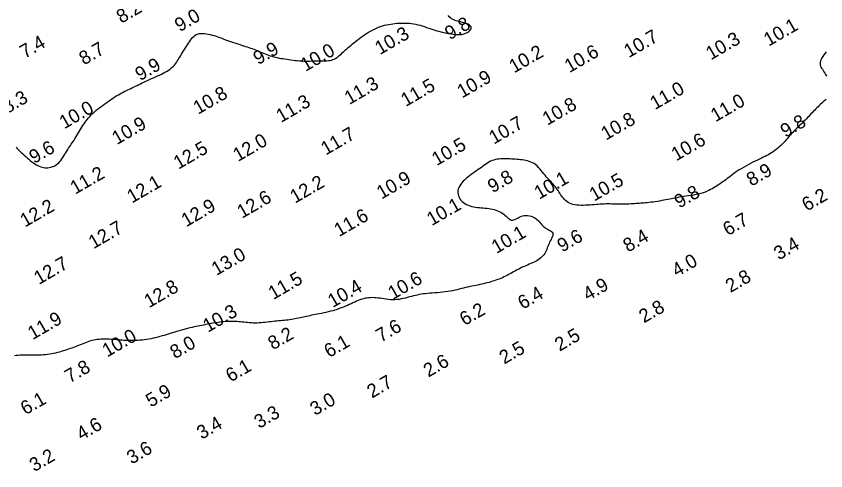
# Model space of a CAD drawing. Extents: x 3024098 to 3056816, y 418252 to 509144.
# Drawn here: x 3033845.6 to 3034142.8, y 418368.4 to 418535.1 of the extents above; entities that cross this region are included whole.
import ezdxf

# ---------------------------------------------------------------- set-up
doc = ezdxf.new("R2010")
doc.units = 0
doc.layers.add('V-CHAN-CONT-EL10', color=7, linetype='Continuous')
doc.layers.add('V-TOPO-SOUN-0911', color=7, linetype='Continuous')

msp = doc.modelspace()

# ---------------------------------------------------------------- linework, layer by layer
at = {"layer": 'V-CHAN-CONT-EL10'}
for points in [[(3033845.55, 418487.01), (3033845.98, 418486.55), (3033846.45, 418486.07), (3033846.94, 418485.59), (3033847.46, 418485.09), (3033847.99, 418484.59), (3033848.54, 418484.09), (3033849.09, 418483.59), (3033849.65, 418483.1), (3033850.22, 418482.62), (3033850.78, 418482.17), (3033851.34, 418481.73), (3033851.9, 418481.32), (3033852.45, 418480.95), (3033853, 418480.6), (3033853.55, 418480.31), (3033854.09, 418480.05), (3033854.63, 418479.85), (3033855.16, 418479.7), (3033855.68, 418479.59), (3033856.19, 418479.53), (3033856.7, 418479.51), (3033857.2, 418479.53), (3033857.68, 418479.58), (3033858.16, 418479.67), (3033858.62, 418479.79), (3033859.08, 418479.95), (3033859.52, 418480.14), (3033859.95, 418480.38), (3033860.38, 418480.65), (3033860.79, 418480.97), (3033861.19, 418481.34), (3033861.59, 418481.76), (3033861.98, 418482.23), (3033862.36, 418482.75), (3033862.73, 418483.3), (3033863.1, 418483.87), (3033863.46, 418484.45), (3033863.81, 418485.03), (3033864.16, 418485.6), (3033864.5, 418486.16), (3033864.84, 418486.68), (3033865.17, 418487.19), (3033865.5, 418487.68), (3033865.83, 418488.16), (3033866.16, 418488.65), (3033866.49, 418489.14), (3033866.83, 418489.65), (3033867.17, 418490.18), (3033867.52, 418490.75), (3033867.88, 418491.34), (3033868.24, 418491.95), (3033868.61, 418492.57), (3033868.99, 418493.19), (3033869.36, 418493.82), (3033869.74, 418494.44), (3033870.12, 418495.04), (3033870.51, 418495.63), (3033870.9, 418496.2), (3033871.3, 418496.76), (3033871.72, 418497.31), (3033872.16, 418497.84), (3033872.62, 418498.37), (3033873.12, 418498.9), (3033873.66, 418499.42), (3033874.23, 418499.95), (3033874.85, 418500.47), (3033875.48, 418500.99), (3033876.14, 418501.5), (3033876.82, 418502.01), (3033877.5, 418502.51), (3033878.17, 418502.99), (3033878.84, 418503.47), (3033879.5, 418503.92), (3033880.14, 418504.36), (3033880.77, 418504.79), (3033881.38, 418505.2), (3033881.99, 418505.59), (3033882.58, 418505.96), (3033883.17, 418506.31), (3033883.75, 418506.65), (3033884.33, 418506.97), (3033884.91, 418507.27), (3033885.48, 418507.55), (3033886.04, 418507.83), (3033886.61, 418508.1), (3033887.17, 418508.37), (3033887.74, 418508.63), (3033888.3, 418508.9), (3033888.87, 418509.17), (3033889.44, 418509.45), (3033890.02, 418509.74), (3033890.62, 418510.03), (3033891.22, 418510.32), (3033891.85, 418510.62), (3033892.49, 418510.93), (3033893.16, 418511.24), (3033893.86, 418511.55), (3033894.58, 418511.87), (3033895.31, 418512.2), (3033896.05, 418512.53), (3033896.79, 418512.86), (3033897.51, 418513.19), (3033898.23, 418513.52), (3033898.92, 418513.86), (3033899.58, 418514.19), (3033900.22, 418514.53), (3033900.82, 418514.87), (3033901.39, 418515.22), (3033901.93, 418515.59), (3033902.43, 418515.96), (3033902.9, 418516.35), (3033903.33, 418516.76), (3033903.72, 418517.18), (3033904.09, 418517.63), (3033904.43, 418518.09), (3033904.75, 418518.58), (3033905.06, 418519.07), (3033905.36, 418519.59), (3033905.67, 418520.12), (3033905.99, 418520.66), (3033906.33, 418521.21), (3033906.68, 418521.78), (3033907.04, 418522.35), (3033907.4, 418522.92), (3033907.77, 418523.49), (3033908.15, 418524.07), (3033908.52, 418524.64), (3033908.89, 418525.2), (3033909.25, 418525.75), (3033909.61, 418526.28), (3033909.98, 418526.79), (3033910.37, 418527.25), (3033910.78, 418527.67), (3033911.21, 418528.04), (3033911.69, 418528.34), (3033912.21, 418528.57), (3033912.78, 418528.73), (3033913.39, 418528.8), (3033914.04, 418528.82), (3033914.72, 418528.77), (3033915.41, 418528.68), (3033916.13, 418528.54), (3033916.85, 418528.37), (3033917.56, 418528.18), (3033918.27, 418527.97), (3033918.98, 418527.74), (3033919.68, 418527.5), (3033920.38, 418527.25), (3033921.08, 418526.99), (3033921.78, 418526.73), (3033922.5, 418526.46), (3033923.22, 418526.2), (3033923.95, 418525.93), (3033924.7, 418525.67), (3033925.44, 418525.42), (3033926.19, 418525.17), (3033926.92, 418524.92), (3033927.65, 418524.68), (3033928.37, 418524.46), (3033929.06, 418524.23), (3033929.73, 418524.02), (3033930.39, 418523.82), (3033931.02, 418523.62), (3033931.64, 418523.42), (3033932.25, 418523.22), (3033932.85, 418523.01), (3033933.45, 418522.79), (3033934.04, 418522.56), (3033934.64, 418522.32), (3033935.23, 418522.06), (3033935.83, 418521.8), (3033936.44, 418521.54), (3033937.04, 418521.28), (3033937.65, 418521.04), (3033938.27, 418520.8), (3033938.88, 418520.58), (3033939.51, 418520.39), (3033940.14, 418520.21), (3033940.78, 418520.05), (3033941.44, 418519.9), (3033942.1, 418519.77), (3033942.79, 418519.65), (3033943.48, 418519.53), (3033944.2, 418519.41), (3033944.94, 418519.29), (3033945.7, 418519.18), (3033946.47, 418519.07), (3033947.24, 418518.97), (3033948.03, 418518.88), (3033948.81, 418518.8), (3033949.6, 418518.74), (3033950.38, 418518.69), (3033951.15, 418518.67), (3033951.91, 418518.66), (3033952.66, 418518.66), (3033953.4, 418518.67), (3033954.14, 418518.69), (3033954.87, 418518.71), (3033955.59, 418518.72), (3033956.3, 418518.73), (3033957, 418518.73), (3033957.7, 418518.72), (3033958.38, 418518.72), (3033959.04, 418518.73), (3033959.67, 418518.76), (3033960.28, 418518.81), (3033960.86, 418518.9), (3033961.4, 418519.02), (3033961.9, 418519.19), (3033962.38, 418519.4), (3033962.82, 418519.64), (3033963.26, 418519.93), (3033963.68, 418520.25), (3033964.1, 418520.59), (3033964.53, 418520.97), (3033964.97, 418521.36), (3033965.44, 418521.78), (3033965.92, 418522.21), (3033966.42, 418522.66), (3033966.94, 418523.11), (3033967.46, 418523.57), (3033968, 418524.03), (3033968.53, 418524.48), (3033969.07, 418524.94), (3033969.61, 418525.38), (3033970.15, 418525.82), (3033970.69, 418526.25), (3033971.24, 418526.67), (3033971.81, 418527.09), (3033972.39, 418527.51), (3033973, 418527.93), (3033973.62, 418528.35), (3033974.27, 418528.77), (3033974.95, 418529.19), (3033975.65, 418529.6), (3033976.36, 418529.99), (3033977.09, 418530.37), (3033977.83, 418530.72), (3033978.58, 418531.04), (3033979.34, 418531.33), (3033980.09, 418531.58), (3033980.85, 418531.79), (3033981.61, 418531.97), (3033982.37, 418532.12), (3033983.12, 418532.24), (3033983.88, 418532.35), (3033984.64, 418532.43), (3033985.4, 418532.5), (3033986.15, 418532.55), (3033986.9, 418532.59), (3033987.66, 418532.61), (3033988.42, 418532.61), (3033989.18, 418532.59), (3033989.95, 418532.53), (3033990.72, 418532.45), (3033991.5, 418532.33), (3033992.29, 418532.17), (3033993.09, 418531.98), (3033993.89, 418531.76), (3033994.69, 418531.52), (3033995.48, 418531.27), (3033996.27, 418531.01), (3033997.05, 418530.75), (3033997.81, 418530.49), (3033998.55, 418530.25), (3033999.28, 418530.02), (3034000, 418529.79), (3034000.72, 418529.58), (3034001.44, 418529.38), (3034002.17, 418529.2), (3034002.91, 418529.02), (3034003.67, 418528.86), (3034004.45, 418528.71), (3034005.25, 418528.58), (3034006.04, 418528.47), (3034006.83, 418528.4), (3034007.61, 418528.36), (3034008.36, 418528.37), (3034009.08, 418528.43), (3034009.75, 418528.55), (3034010.37, 418528.73), (3034010.93, 418528.96), (3034011.42, 418529.23), (3034011.84, 418529.54), (3034012.18, 418529.86), (3034012.43, 418530.2), (3034012.58, 418530.53), (3034012.64, 418530.85), (3034012.58, 418531.16), (3034012.43, 418531.43), (3034012.19, 418531.69), (3034011.87, 418531.93), (3034011.48, 418532.15), (3034011.04, 418532.35), (3034010.54, 418532.53), (3034010.01, 418532.69), (3034009.45, 418532.84), (3034008.87, 418532.98), (3034008.28, 418533.12), (3034007.69, 418533.27), (3034007.1, 418533.45), (3034006.53, 418533.65), (3034005.98, 418533.89), (3034005.47, 418534.17), (3034004.99, 418534.51), (3034004.56, 418534.9), (3034004.18, 418535.34)], [(3034142.97, 418522.04), (3034142.56, 418521.49), (3034142.16, 418520.93), (3034141.77, 418520.37), (3034141.42, 418519.81), (3034141.13, 418519.26), (3034140.9, 418518.73), (3034140.76, 418518.23), (3034140.72, 418517.76), (3034140.77, 418517.31), (3034140.89, 418516.89), (3034141.07, 418516.47), (3034141.31, 418516.05), (3034141.58, 418515.63), (3034141.87, 418515.19), (3034142.17, 418514.72), (3034142.47, 418514.23), (3034142.76, 418513.7), (3034143.04, 418513.16)], [(3034142.96, 418504.71), (3034142.45, 418504.22), (3034141.93, 418503.74), (3034141.41, 418503.26), (3034140.92, 418502.79), (3034140.44, 418502.34), (3034139.98, 418501.89), (3034139.53, 418501.44), (3034139.09, 418501), (3034138.66, 418500.56), (3034138.23, 418500.12), (3034137.81, 418499.68), (3034137.4, 418499.24), (3034136.98, 418498.8), (3034136.56, 418498.36), (3034136.13, 418497.91), (3034135.7, 418497.47), (3034135.27, 418497.02), (3034134.83, 418496.57), (3034134.38, 418496.12), (3034133.92, 418495.67), (3034133.45, 418495.23), (3034132.98, 418494.78), (3034132.51, 418494.33), (3034132.04, 418493.87), (3034131.58, 418493.42), (3034131.12, 418492.96), (3034130.69, 418492.49), (3034130.26, 418492.03), (3034129.85, 418491.56), (3034129.44, 418491.08), (3034129.04, 418490.61), (3034128.62, 418490.12), (3034128.2, 418489.64), (3034127.76, 418489.15), (3034127.3, 418488.66), (3034126.81, 418488.17), (3034126.3, 418487.67), (3034125.76, 418487.18), (3034125.21, 418486.71), (3034124.65, 418486.25), (3034124.08, 418485.8), (3034123.5, 418485.38), (3034122.92, 418484.99), (3034122.34, 418484.63), (3034121.75, 418484.29), (3034121.15, 418483.97), (3034120.53, 418483.66), (3034119.89, 418483.35), (3034119.21, 418483.03), (3034118.5, 418482.69), (3034117.75, 418482.33), (3034116.95, 418481.94), (3034116.11, 418481.52), (3034115.25, 418481.08), (3034114.37, 418480.62), (3034113.5, 418480.15), (3034112.64, 418479.66), (3034111.81, 418479.17), (3034111.02, 418478.69), (3034110.29, 418478.2), (3034109.6, 418477.73), (3034108.95, 418477.26), (3034108.34, 418476.8), (3034107.76, 418476.36), (3034107.21, 418475.93), (3034106.68, 418475.52), (3034106.17, 418475.13), (3034105.67, 418474.76), (3034105.18, 418474.41), (3034104.69, 418474.07), (3034104.21, 418473.74), (3034103.72, 418473.42), (3034103.23, 418473.1), (3034102.72, 418472.79), (3034102.2, 418472.47), (3034101.67, 418472.14), (3034101.11, 418471.82), (3034100.52, 418471.49), (3034099.9, 418471.17), (3034099.25, 418470.87), (3034098.54, 418470.58), (3034097.79, 418470.31), (3034096.99, 418470.06), (3034096.12, 418469.84), (3034095.21, 418469.65), (3034094.28, 418469.48), (3034093.33, 418469.33), (3034092.38, 418469.18), (3034091.45, 418469.05), (3034090.56, 418468.92), (3034089.72, 418468.8), (3034088.94, 418468.67), (3034088.21, 418468.54), (3034087.51, 418468.41), (3034086.85, 418468.27), (3034086.19, 418468.13), (3034085.53, 418468), (3034084.86, 418467.86), (3034084.15, 418467.72), (3034083.4, 418467.58), (3034082.63, 418467.44), (3034081.83, 418467.31), (3034081.02, 418467.18), (3034080.22, 418467.06), (3034079.43, 418466.95), (3034078.67, 418466.85), (3034077.95, 418466.76), (3034077.28, 418466.68), (3034076.65, 418466.62), (3034076.05, 418466.56), (3034075.48, 418466.52), (3034074.91, 418466.48), (3034074.35, 418466.44), (3034073.79, 418466.4), (3034073.21, 418466.36), (3034072.6, 418466.32), (3034071.97, 418466.28), (3034071.32, 418466.24), (3034070.65, 418466.2), (3034069.97, 418466.17), (3034069.27, 418466.14), (3034068.57, 418466.12), (3034067.87, 418466.11), (3034067.16, 418466.12), (3034066.45, 418466.13), (3034065.74, 418466.16), (3034065.02, 418466.18), (3034064.31, 418466.2), (3034063.59, 418466.22), (3034062.88, 418466.23), (3034062.16, 418466.22), (3034061.44, 418466.21), (3034060.71, 418466.18), (3034059.98, 418466.14), (3034059.25, 418466.09), (3034058.5, 418466.03), (3034057.74, 418465.97), (3034056.97, 418465.91), (3034056.18, 418465.85), (3034055.38, 418465.79), (3034054.56, 418465.74), (3034053.75, 418465.71), (3034052.94, 418465.71), (3034052.16, 418465.73), (3034051.4, 418465.78), (3034050.68, 418465.88), (3034050, 418466.03), (3034049.37, 418466.23), (3034048.79, 418466.48), (3034048.27, 418466.78), (3034047.78, 418467.12), (3034047.33, 418467.49), (3034046.91, 418467.9), (3034046.52, 418468.33), (3034046.15, 418468.78), (3034045.81, 418469.24), (3034045.48, 418469.72), (3034045.16, 418470.21), (3034044.84, 418470.7), (3034044.53, 418471.19), (3034044.21, 418471.67), (3034043.88, 418472.14), (3034043.53, 418472.6), (3034043.16, 418473.04), (3034042.78, 418473.46), (3034042.38, 418473.89), (3034041.96, 418474.31), (3034041.54, 418474.75), (3034041.1, 418475.2), (3034040.66, 418475.69), (3034040.21, 418476.2), (3034039.77, 418476.76), (3034039.31, 418477.34), (3034038.85, 418477.93), (3034038.38, 418478.53), (3034037.9, 418479.11), (3034037.4, 418479.66), (3034036.88, 418480.17), (3034036.34, 418480.63), (3034035.78, 418481.02), (3034035.2, 418481.34), (3034034.6, 418481.61), (3034033.99, 418481.83), (3034033.36, 418482.01), (3034032.72, 418482.15), (3034032.08, 418482.27), (3034031.43, 418482.36), (3034030.78, 418482.45), (3034030.12, 418482.52), (3034029.47, 418482.57), (3034028.81, 418482.62), (3034028.15, 418482.66), (3034027.48, 418482.7), (3034026.81, 418482.73), (3034026.14, 418482.76), (3034025.47, 418482.78), (3034024.79, 418482.79), (3034024.12, 418482.79), (3034023.45, 418482.77), (3034022.79, 418482.72), (3034022.14, 418482.64), (3034021.51, 418482.52), (3034020.9, 418482.35), (3034020.31, 418482.13), (3034019.74, 418481.87), (3034019.18, 418481.56), (3034018.62, 418481.23), (3034018.07, 418480.86), (3034017.52, 418480.47), (3034016.96, 418480.07), (3034016.38, 418479.66), (3034015.79, 418479.24), (3034015.19, 418478.82), (3034014.57, 418478.39), (3034013.95, 418477.96), (3034013.32, 418477.51), (3034012.69, 418477.06), (3034012.07, 418476.59), (3034011.46, 418476.11), (3034010.86, 418475.62), (3034010.29, 418475.11), (3034009.75, 418474.58), (3034009.25, 418474.04), (3034008.81, 418473.49), (3034008.43, 418472.92), (3034008.13, 418472.33), (3034007.92, 418471.73), (3034007.8, 418471.11), (3034007.78, 418470.49), (3034007.84, 418469.88), (3034007.99, 418469.27), (3034008.21, 418468.68), (3034008.51, 418468.12), (3034008.88, 418467.6), (3034009.31, 418467.13), (3034009.8, 418466.71), (3034010.34, 418466.35), (3034010.93, 418466.03), (3034011.55, 418465.76), (3034012.2, 418465.53), (3034012.88, 418465.34), (3034013.56, 418465.19), (3034014.25, 418465.07), (3034014.95, 418464.98), (3034015.64, 418464.9), (3034016.33, 418464.85), (3034017.02, 418464.79), (3034017.71, 418464.74), (3034018.39, 418464.68), (3034019.07, 418464.6), (3034019.74, 418464.49), (3034020.42, 418464.35), (3034021.08, 418464.18), (3034021.73, 418463.98), (3034022.35, 418463.75), (3034022.96, 418463.49), (3034023.53, 418463.19), (3034024.07, 418462.87), (3034024.57, 418462.52), (3034025.03, 418462.14), (3034025.45, 418461.75), (3034025.85, 418461.37), (3034026.23, 418461.02), (3034026.6, 418460.72), (3034026.98, 418460.48), (3034027.37, 418460.34), (3034027.78, 418460.29), (3034028.23, 418460.37), (3034028.7, 418460.54), (3034029.21, 418460.77), (3034029.74, 418461.05), (3034030.3, 418461.34), (3034030.87, 418461.61), (3034031.47, 418461.84), (3034032.09, 418461.99), (3034032.73, 418462.05), (3034033.37, 418462.02), (3034034, 418461.91), (3034034.63, 418461.73), (3034035.23, 418461.49), (3034035.8, 418461.21), (3034036.32, 418460.89), (3034036.79, 418460.54), (3034037.2, 418460.17), (3034037.56, 418459.8), (3034037.89, 418459.42), (3034038.2, 418459.04), (3034038.5, 418458.67), (3034038.82, 418458.32), (3034039.15, 418457.98), (3034039.53, 418457.66), (3034039.95, 418457.37), (3034040.4, 418457.11), (3034040.87, 418456.86), (3034041.32, 418456.61), (3034041.74, 418456.37), (3034042.1, 418456.12), (3034042.4, 418455.85), (3034042.59, 418455.56), (3034042.68, 418455.24), (3034042.66, 418454.89), (3034042.56, 418454.51), (3034042.4, 418454.1), (3034042.19, 418453.67), (3034041.95, 418453.22), (3034041.7, 418452.74), (3034041.45, 418452.25), (3034041.22, 418451.73), (3034041.01, 418451.2), (3034040.8, 418450.66), (3034040.59, 418450.12), (3034040.38, 418449.58), (3034040.16, 418449.06), (3034039.91, 418448.55), (3034039.63, 418448.07), (3034039.33, 418447.62), (3034038.98, 418447.19), (3034038.61, 418446.79), (3034038.2, 418446.42), (3034037.76, 418446.07), (3034037.29, 418445.74), (3034036.8, 418445.43), (3034036.27, 418445.14), (3034035.72, 418444.86), (3034035.15, 418444.6), (3034034.56, 418444.34), (3034033.95, 418444.09), (3034033.33, 418443.83), (3034032.7, 418443.56), (3034032.06, 418443.29), (3034031.42, 418442.99), (3034030.77, 418442.68), (3034030.14, 418442.35), (3034029.5, 418442.01), (3034028.86, 418441.66), (3034028.24, 418441.31), (3034027.62, 418440.97), (3034027, 418440.63), (3034026.4, 418440.31), (3034025.81, 418440), (3034025.23, 418439.71), (3034024.65, 418439.44), (3034024.08, 418439.18), (3034023.5, 418438.93), (3034022.92, 418438.7), (3034022.33, 418438.47), (3034021.74, 418438.26), (3034021.13, 418438.05), (3034020.51, 418437.85), (3034019.87, 418437.66), (3034019.22, 418437.47), (3034018.56, 418437.29), (3034017.89, 418437.12), (3034017.2, 418436.96), (3034016.51, 418436.8), (3034015.8, 418436.65), (3034015.08, 418436.5), (3034014.35, 418436.35), (3034013.62, 418436.2), (3034012.87, 418436.05), (3034012.12, 418435.9), (3034011.36, 418435.73), (3034010.6, 418435.55), (3034009.83, 418435.36), (3034009.05, 418435.17), (3034008.27, 418434.97), (3034007.46, 418434.77), (3034006.64, 418434.57), (3034005.8, 418434.39), (3034004.93, 418434.22), (3034004.04, 418434.07), (3034003.11, 418433.95), (3034002.16, 418433.85), (3034001.2, 418433.76), (3034000.24, 418433.68), (3033999.29, 418433.61), (3033998.36, 418433.55), (3033997.46, 418433.48), (3033996.6, 418433.4), (3033995.79, 418433.31), (3033995.02, 418433.21), (3033994.29, 418433.1), (3033993.57, 418432.97), (3033992.88, 418432.83), (3033992.18, 418432.68), (3033991.48, 418432.51), (3033990.77, 418432.33), (3033990.04, 418432.13), (3033989.29, 418431.93), (3033988.52, 418431.73), (3033987.74, 418431.54), (3033986.96, 418431.37), (3033986.16, 418431.23), (3033985.37, 418431.13), (3033984.58, 418431.07), (3033983.79, 418431.07), (3033983.01, 418431.11), (3033982.24, 418431.18), (3033981.47, 418431.28), (3033980.72, 418431.4), (3033979.97, 418431.51), (3033979.24, 418431.63), (3033978.51, 418431.73), (3033977.8, 418431.8), (3033977.1, 418431.85), (3033976.41, 418431.86), (3033975.73, 418431.85), (3033975.06, 418431.81), (3033974.4, 418431.73), (3033973.75, 418431.62), (3033973.1, 418431.47), (3033972.46, 418431.28), (3033971.82, 418431.06), (3033971.19, 418430.81), (3033970.55, 418430.54), (3033969.9, 418430.25), (3033969.24, 418429.95), (3033968.57, 418429.64), (3033967.89, 418429.33), (3033967.18, 418429.02), (3033966.46, 418428.71), (3033965.72, 418428.41), (3033964.96, 418428.12), (3033964.19, 418427.84), (3033963.4, 418427.57), (3033962.6, 418427.31), (3033961.79, 418427.07), (3033960.96, 418426.85), (3033960.13, 418426.64), (3033959.31, 418426.45), (3033958.49, 418426.27), (3033957.68, 418426.1), (3033956.89, 418425.95), (3033956.13, 418425.8), (3033955.4, 418425.65), (3033954.71, 418425.52), (3033954.06, 418425.38), (3033953.43, 418425.25), (3033952.81, 418425.12), (3033952.21, 418425), (3033951.62, 418424.87), (3033951.03, 418424.74), (3033950.43, 418424.61), (3033949.82, 418424.48), (3033949.19, 418424.34), (3033948.56, 418424.21), (3033947.92, 418424.08), (3033947.27, 418423.96), (3033946.62, 418423.84), (3033945.96, 418423.73), (3033945.3, 418423.64), (3033944.64, 418423.56), (3033943.97, 418423.49), (3033943.31, 418423.43), (3033942.63, 418423.38), (3033941.95, 418423.32), (3033941.27, 418423.26), (3033940.57, 418423.2), (3033939.87, 418423.13), (3033939.16, 418423.05), (3033938.44, 418422.96), (3033937.71, 418422.87), (3033936.98, 418422.78), (3033936.25, 418422.7), (3033935.52, 418422.62), (3033934.79, 418422.57), (3033934.07, 418422.54), (3033933.35, 418422.54), (3033932.64, 418422.55), (3033931.94, 418422.59), (3033931.25, 418422.64), (3033930.56, 418422.7), (3033929.89, 418422.77), (3033929.23, 418422.84), (3033928.58, 418422.9), (3033927.93, 418422.97), (3033927.3, 418423.02), (3033926.68, 418423.06), (3033926.06, 418423.1), (3033925.44, 418423.13), (3033924.83, 418423.14), (3033924.21, 418423.14), (3033923.59, 418423.13), (3033922.96, 418423.1), (3033922.33, 418423.06), (3033921.69, 418423.01), (3033921.05, 418422.94), (3033920.41, 418422.86), (3033919.76, 418422.78), (3033919.1, 418422.68), (3033918.45, 418422.58), (3033917.79, 418422.47), (3033917.12, 418422.35), (3033916.46, 418422.23), (3033915.79, 418422.1), (3033915.11, 418421.97), (3033914.43, 418421.83), (3033913.74, 418421.69), (3033913.05, 418421.55), (3033912.35, 418421.4), (3033911.64, 418421.25), (3033910.94, 418421.1), (3033910.23, 418420.94), (3033909.53, 418420.78), (3033908.83, 418420.62), (3033908.14, 418420.45), (3033907.47, 418420.28), (3033906.81, 418420.1), (3033906.15, 418419.92), (3033905.5, 418419.73), (3033904.85, 418419.54), (3033904.19, 418419.34), (3033903.53, 418419.14), (3033902.85, 418418.92), (3033902.15, 418418.71), (3033901.43, 418418.48), (3033900.68, 418418.26), (3033899.92, 418418.03), (3033899.14, 418417.8), (3033898.35, 418417.58), (3033897.54, 418417.36), (3033896.73, 418417.16), (3033895.91, 418416.98), (3033895.09, 418416.8), (3033894.27, 418416.65), (3033893.45, 418416.52), (3033892.63, 418416.4), (3033891.82, 418416.3), (3033891.02, 418416.22), (3033890.24, 418416.16), (3033889.46, 418416.12), (3033888.71, 418416.09), (3033887.97, 418416.09), (3033887.25, 418416.1), (3033886.53, 418416.12), (3033885.83, 418416.15), (3033885.14, 418416.2), (3033884.45, 418416.24), (3033883.77, 418416.3), (3033883.09, 418416.35), (3033882.42, 418416.41), (3033881.75, 418416.47), (3033881.08, 418416.52), (3033880.42, 418416.56), (3033879.77, 418416.6), (3033879.12, 418416.63), (3033878.48, 418416.65), (3033877.85, 418416.66), (3033877.23, 418416.65), (3033876.61, 418416.62), (3033876, 418416.57), (3033875.38, 418416.51), (3033874.77, 418416.42), (3033874.15, 418416.3), (3033873.54, 418416.16), (3033872.91, 418415.98), (3033872.29, 418415.78), (3033871.66, 418415.57), (3033871.02, 418415.33), (3033870.39, 418415.09), (3033869.76, 418414.83), (3033869.13, 418414.58), (3033868.5, 418414.33), (3033867.87, 418414.09), (3033867.25, 418413.85), (3033866.62, 418413.62), (3033866, 418413.39), (3033865.37, 418413.17), (3033864.74, 418412.96), (3033864.1, 418412.74), (3033863.45, 418412.53), (3033862.79, 418412.32), (3033862.12, 418412.11), (3033861.44, 418411.91), (3033860.75, 418411.72), (3033860.05, 418411.54), (3033859.34, 418411.37), (3033858.62, 418411.23), (3033857.89, 418411.1), (3033857.15, 418411.01), (3033856.39, 418410.93), (3033855.63, 418410.87), (3033854.87, 418410.82), (3033854.09, 418410.79), (3033853.31, 418410.78), (3033852.53, 418410.77), (3033851.74, 418410.77), (3033850.96, 418410.77), (3033850.17, 418410.77), (3033849.39, 418410.77), (3033848.61, 418410.76), (3033847.85, 418410.74), (3033847.09, 418410.72), (3033846.35, 418410.67), (3033845.63, 418410.61), (3033844.93, 418410.54)]]:
    msp.add_lwpolyline(points, dxfattribs=at)

# ---------------------------------------------------------------- texts
at = {"layer": 'V-TOPO-SOUN-0911'}
for s, p in [('8.2', (3033884.21, 418532.3)), ('9.0', (3033905.61, 418529.21)), ('9.8', (3034004.78, 418526.26)), ('10.1 ', (3034121.85, 418523.91)), ('10.3 ', (3033979.12, 418520.81)), ('10.7 ', (3034070.52, 418519.69)), ('10.3 ', (3034100.64, 418518.87)), ('7.4', (3033848.74, 418519.44)), ('8.7', (3033870.49, 418517.01)), ('9.9', (3033934.44, 418517.11)), ('10.0 ', (3033951.81, 418514.64)), ('10.2 ', (3034028.37, 418514.08)), ('10.6 ', (3034048.71, 418514.19)), ('9.9', (3033891.1, 418511.23)), ('10.9 ', (3034009.3, 418504.9)), ('11.3 ', (3033967.9, 418502.5)), ('11.5 ', (3033988.63, 418501.78)), ('11.0 ', (3034080.12, 418500.63)), ('8.3', (3033842.31, 418499.23)), ('10.8 ', (3033912.39, 418498.93)), ('11.3 ', (3033942.83, 418495.91)), ('10.8 ', (3034040.6, 418494.89)), ('11.0 ', (3034102.37, 418496.17)), ('10.0 ', (3033863.26, 418493.58)), ('10.7 ', (3034020.98, 418487.97)), ('10.8 ', (3034062.13, 418489.44)), ('9.8', (3034128, 418490.43)), ('10.9 ', (3033882.57, 418487.8)), ('11.7 ', (3033959.27, 418483.96)), ('12.0 ', (3033927.01, 418481.6)), ('10.5 ', (3033999.98, 418480.09)), ('10.6 ', (3034087.94, 418481.84)), ('9.6', (3033852.18, 418480.86)), ('12.5 ', (3033905.16, 418478.78)), ('8.9', (3034115.54, 418472.55)), ('11.2 ', (3033867.24, 418469.59)), ('10.9 ', (3033979.74, 418467.82)), ('9.8', (3034020.49, 418470.09)), ('10.1 ', (3034037.6, 418467.74)), ('12.1 ', (3033888.09, 418466.36)), ('12.2 ', (3033947.95, 418466.31)), ('10.5 ', (3034057.82, 418467.07)), ('9.8', (3034089.03, 418464.48)), ('6.2', (3034135.88, 418463.4)), ('12.6 ', (3033928.5, 418460.77)), ('12.2 ', (3033848.84, 418457.55)), ('12.9 ', (3033908.03, 418457.65)), ('10.1 ', (3033998.16, 418458.06)), ('11.6 ', (3033964.13, 418454.05)), ('6.7', (3034106.88, 418454.38)), ('12.7 ', (3033873.97, 418449.58)), ('10.1 ', (3034021.92, 418447.86)), ('9.6', (3034046.05, 418448.35)), ('8.4', (3034070.23, 418448.37)), ('3.4', (3034125.58, 418445.49)), ('13.0 ', (3033919.1, 418439.8)), ('12.7 ', (3033853.92, 418436.49)), ('4.0', (3034088.16, 418439.32)), ('11.5 ', (3033939.97, 418430.95)), ('10.6 ', (3033983.91, 418430.98)), ('2.8', (3034107.83, 418433.54)), ('12.8 ', (3033894.38, 418427.96)), ('10.4 ', (3033961.8, 418428.03)), ('4.9', (3034055.5, 418430.53)), ('6.4', (3034031.58, 418427.38)), ('2.8', (3034076.07, 418422.39)), ('10.3 ', (3033915.96, 418418.94)), ('6.2', (3034010.22, 418421.41)), ('11.9 ', (3033851.63, 418416.25)), ('7.6', (3033979.48, 418415.31)), ('10.0 ', (3033879.01, 418409.88)), ('8.2', (3033939.85, 418412.51)), ('2.5', (3034045.12, 418412.02)), ('8.0', (3033903.91, 418409.26)), ('6.1', (3033960.47, 418409.67)), ('2.5', (3034024.78, 418407.3)), ('2.6', (3033996.93, 418402.51)), ('7.8', (3033865.24, 418400.38)), ('6.1', (3033924.35, 418400.72)), ('2.7', (3033976.23, 418394.83)), ('5.9', (3033895, 418391.48)), ('6.1', (3033849.02, 418388.68)), ('3.0', (3033955.29, 418388.43)), ('3.3', (3033934.8, 418383.68)), ('4.6', (3033869.54, 418379.32)), ('3.4', (3033913.7, 418379.71)), ('3.6', (3033887.98, 418370.59)), ('3.2', (3033852.25, 418367.83))]:
    msp.add_text(s, height=5, rotation=30, dxfattribs=at).set_placement(p)

doc.saveas('drawing.dxf')
